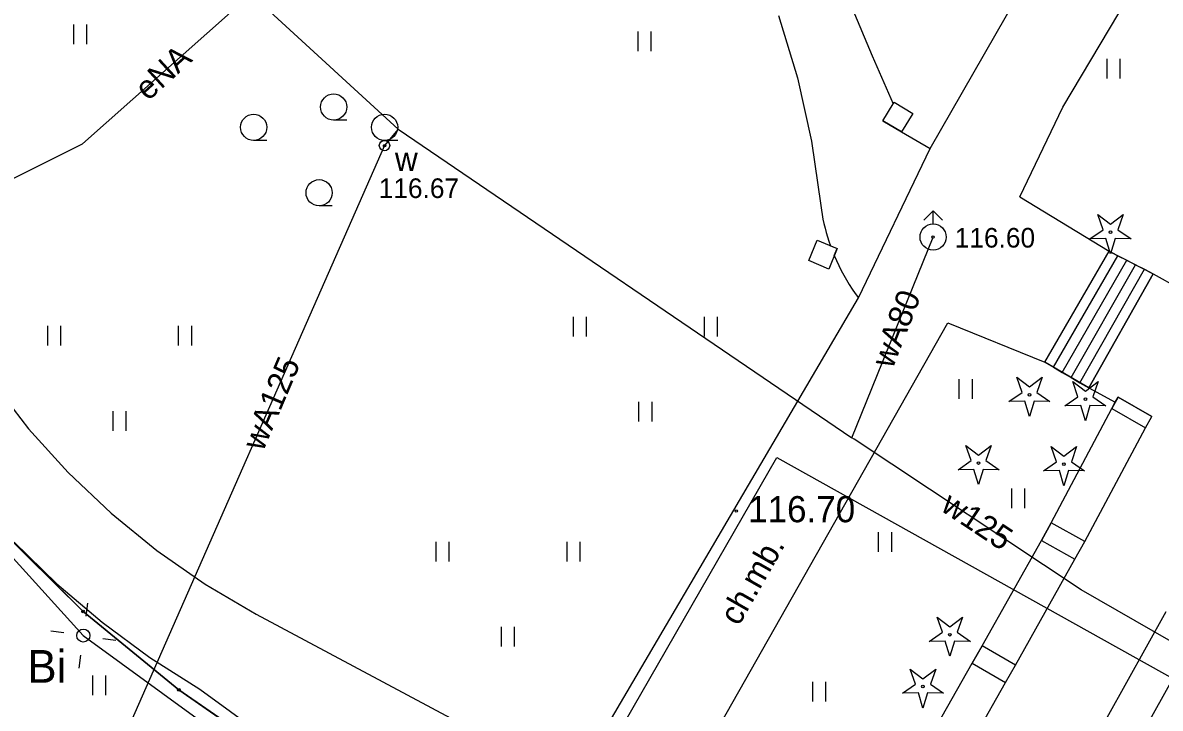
# Model space of a CAD drawing. Extents: x 6434771 to 6436222, y 5663454 to 5664782.
# Drawn here: x 6435344.15 to 6435387.58, y 5664127.94 to 5664154.13 of the extents above; entities that cross this region are included whole.
import ezdxf

# ---------------------------------------------------------------- set-up
doc = ezdxf.new("R2010")
doc.units = 0
for name, color, linetype in [('Warstwa 1', 7, 'Continuous'), ('Warstwa 10', 7, 'Continuous'), ('Warstwa 12', 7, 'Continuous'), ('Warstwa 13', 7, 'Continuous'), ('Warstwa 2', 7, 'Continuous'), ('Warstwa 25', 7, 'Continuous'), ('Warstwa 36', 7, 'Continuous'), ('Warstwa 4', 7, 'Continuous'), ('Warstwa 5', 7, 'Continuous'), ('Warstwa 6', 7, 'Continuous'), ('Warstwa 9', 7, 'Continuous')]:
    doc.layers.add(name, color=color, linetype=linetype)

msp = doc.modelspace()

# ---------------------------------------------------------------- linework, layer by layer
at = {"layer": 'Warstwa 1'}
for p, q in [((6435343.09, 5664134.96), (6435346.45, 5664131.64)), ((6435343.09, 5664134.96), (6435346.45, 5664131.64)), ((6435346.45, 5664131.64), (6435350.11, 5664128.65)), ((6435346.45, 5664131.64), (6435350.11, 5664128.65)), ((6435350.11, 5664128.65), (6435358.36, 5664122.94)), ((6435350.11, 5664128.65), (6435358.36, 5664122.94))]:
    msp.add_line(p, q, dxfattribs=at)
for points in [[(6435377.422, 5664151.089), (6435378.137, 5664150.661), (6435377.699, 5664149.956), (6435376.994, 5664150.385)], [(6435374.478, 5664145.825), (6435375.245, 5664145.505), (6435374.925, 5664144.719), (6435374.169, 5664145.048)], [(6435385.73, 5664139.392), (6435387.021, 5664138.656), (6435387.268, 5664139.09), (6435385.977, 5664139.826)], [(6435383.043, 5664134.354), (6435384.326, 5664133.642), (6435384.708, 5664134.315), (6435383.42, 5664135.028)], [(6435380.403, 5664129.664), (6435381.672, 5664128.929), (6435382.055, 5664129.59), (6435380.783, 5664130.329)]]:
    msp.add_lwpolyline(points, close=True, dxfattribs=at)
at = {"layer": 'Warstwa 10'}
for points in [[(6435384.898, 5664145.874), (6435385.4, 5664146.221), (6435385.198, 5664146.797), (6435385.683, 5664146.427), (6435386.168, 5664146.797), (6435385.966, 5664146.221), (6435386.468, 5664145.874), (6435385.858, 5664145.888), (6435385.683, 5664145.304), (6435385.508, 5664145.888)], [(6435381.803, 5664139.662), (6435382.305, 5664140.009), (6435382.103, 5664140.585), (6435382.588, 5664140.215), (6435383.073, 5664140.585), (6435382.871, 5664140.009), (6435383.373, 5664139.662), (6435382.763, 5664139.676), (6435382.588, 5664139.092), (6435382.413, 5664139.676)], [(6435383.941, 5664139.496), (6435384.443, 5664139.843), (6435384.241, 5664140.419), (6435384.726, 5664140.049), (6435385.211, 5664140.419), (6435385.009, 5664139.843), (6435385.511, 5664139.496), (6435384.901, 5664139.51), (6435384.726, 5664138.926), (6435384.551, 5664139.51)], [(6435379.861, 5664137.055), (6435380.363, 5664137.402), (6435380.161, 5664137.978), (6435380.646, 5664137.608), (6435381.131, 5664137.978), (6435380.929, 5664137.402), (6435381.431, 5664137.055), (6435380.821, 5664137.069), (6435380.646, 5664136.485), (6435380.471, 5664137.069)], [(6435383.121, 5664137.015), (6435383.623, 5664137.362), (6435383.421, 5664137.938), (6435383.906, 5664137.568), (6435384.391, 5664137.938), (6435384.189, 5664137.362), (6435384.691, 5664137.015), (6435384.081, 5664137.029), (6435383.906, 5664136.445), (6435383.731, 5664137.029)], [(6435378.762, 5664130.498), (6435379.264, 5664130.845), (6435379.062, 5664131.421), (6435379.547, 5664131.051), (6435380.032, 5664131.421), (6435379.83, 5664130.845), (6435380.332, 5664130.498), (6435379.722, 5664130.512), (6435379.547, 5664129.928), (6435379.372, 5664130.512)], [(6435377.738, 5664128.52), (6435378.24, 5664128.867), (6435378.038, 5664129.443), (6435378.523, 5664129.073), (6435379.008, 5664129.443), (6435378.806, 5664128.867), (6435379.308, 5664128.52), (6435378.698, 5664128.534), (6435378.523, 5664127.95), (6435378.348, 5664128.534)]]:
    msp.add_lwpolyline(points, close=True, dxfattribs=at)
for centre in [(6435385.683, 5664146.129), (6435382.588, 5664139.917), (6435384.726, 5664139.751), (6435380.646, 5664137.31), (6435383.906, 5664137.27), (6435379.547, 5664130.753), (6435378.523, 5664128.775)]:
    msp.add_circle(centre, 0.05, dxfattribs=at)
at = {"layer": 'Warstwa 12'}
for points in [[(6435333.412, 5664142.997), (6435346.431, 5664149.504), (6435358.744, 5664160.446), (6435359.334, 5664165.753)], [(6435348.686, 5664159.057), (6435358.479, 5664150.058), (6435375.806, 5664138.279)], [(6435332.32, 5664153.76), (6435335.55, 5664146.09), (6435339.27, 5664138.64), (6435346.46, 5664130.72), (6435353.99, 5664125.24), (6435358.32, 5664122.2), (6435359.57, 5664120.67), (6435360.27, 5664119.14), (6435360.16, 5664117.38), (6435358.84, 5664115.16), (6435354.38, 5664107.09), (6435351.11, 5664101.02), (6435349.65, 5664098.53), (6435348.44, 5664096.17), (6435346.97, 5664093.61), (6435343.46, 5664087.35)], [(6435358.479, 5664150.058), (6435357.961, 5664149.434), (6435347.592, 5664125.86)], [(6435375.806, 5664138.279), (6435378.91, 5664145.941)], [(6435391.44, 5664128.52), (6435384.57, 5664132.47), (6435375.897, 5664138.217), (6435375.806, 5664138.279)], [(6435364.59, 5664061.14), (6435352.7, 5664067.15), (6435338.38, 5664075.89), (6435349.33, 5664096.43), (6435372.94, 5664137.52), (6435389.39, 5664128.34), (6435391.31, 5664125.38), (6435397.37, 5664121.437)]]:
    msp.add_lwpolyline(points, dxfattribs=at)
for centre in [(6435346.45, 5664131.64), (6435350.11, 5664128.65)]:
    msp.add_circle(centre, 0.05, dxfattribs=at)
at = {"layer": 'Warstwa 2'}
msp.add_circle((6435346.46, 5664130.72), 0.25, dxfattribs=at)
at = {"layer": 'Warstwa 25'}
msp.add_circle((6435371.396, 5664135.473), 0.045, dxfattribs=at)
at = {"layer": 'Warstwa 36'}
for p, q in [((6435383.509, 5664140.971), (6435385.97, 5664145.228)), ((6435383.844, 5664140.773), (6435386.306, 5664145.056)), ((6435384.18, 5664140.575), (6435386.642, 5664144.884)), ((6435384.515, 5664140.377), (6435386.978, 5664144.712))]:
    msp.add_line(p, q, dxfattribs=at)
msp.add_lwpolyline([(6435384.851, 5664140.179), (6435383.173, 5664141.169), (6435385.634, 5664145.4), (6435387.314, 5664144.54)], close=True, dxfattribs=at)
at = {"layer": 'Warstwa 4'}
for points in [[(6435378.556, 5664146.587), (6435378.91, 5664146.941)], [(6435379.264, 5664146.587), (6435378.91, 5664146.941)], [(6435378.91, 5664146.441), (6435378.91, 5664146.941)], [(6435346.565, 5664131.463), (6435346.635, 5664131.958)], [(6435345.717, 5664130.825), (6435345.222, 5664130.895)], [(6435347.203, 5664130.615), (6435347.698, 5664130.545)], [(6435346.355, 5664129.977), (6435346.285, 5664129.482)]]:
    msp.add_lwpolyline(points, dxfattribs=at)
for centre, radius in [((6435357.961, 5664149.434), 0.2), ((6435378.91, 5664145.941), 0.5)]:
    msp.add_circle(centre, radius, dxfattribs=at)
at = {"layer": 'Warstwa 5'}
for p, q in [((6435383.87, 5664150.901), (6435394.221, 5664168.337)), ((6435378.801, 5664149.323), (6435384.685, 5664159.612)), ((6435375.811, 5664154.707), (6435376.585, 5664152.862)), ((6435373.01, 5664154.402), (6435373.728, 5664152.026)), ((6435346.097, 5664153.303), (6435346.097, 5664154.053)), ((6435346.597, 5664153.303), (6435346.597, 5664154.053)), ((6435367.65, 5664153.043), (6435367.65, 5664153.793)), ((6435368.15, 5664153.043), (6435368.15, 5664153.793)), ((6435376.585, 5664152.862), (6435377.385, 5664151.029)), ((6435385.556, 5664151.996), (6435385.556, 5664152.746)), ((6435386.056, 5664151.996), (6435386.056, 5664152.746)), ((6435373.728, 5664152.026), (6435374.264, 5664149.601)), ((6435376.994, 5664150.385), (6435377.385, 5664151.029)), ((6435382.219, 5664147.481), (6435383.87, 5664150.901)), ((6435376.994, 5664150.385), (6435377.699, 5664149.956)), ((6435377.699, 5664149.956), (6435378.801, 5664149.323)), ((6435374.264, 5664149.601), (6435374.617, 5664147.144)), ((6435382.219, 5664147.481), (6435385.634, 5664145.4)), ((6435374.617, 5664147.144), (6435374.642, 5664146.971)), ((6435374.642, 5664146.971), (6435374.672, 5664146.798)), ((6435374.672, 5664146.798), (6435374.705, 5664146.625)), ((6435374.705, 5664146.625), (6435374.742, 5664146.454)), ((6435374.742, 5664146.454), (6435374.783, 5664146.284)), ((6435374.783, 5664146.284), (6435374.829, 5664146.114)), ((6435374.829, 5664146.114), (6435374.878, 5664145.946)), ((6435374.878, 5664145.946), (6435374.931, 5664145.779)), ((6435374.931, 5664145.779), (6435374.988, 5664145.612)), ((6435374.988, 5664145.612), (6435375.245, 5664145.505)), ((6435375.134, 5664145.234), (6435375.245, 5664145.505)), ((6435375.134, 5664145.234), (6435375.217, 5664145.043)), ((6435385.634, 5664145.4), (6435385.97, 5664145.228)), ((6435385.97, 5664145.228), (6435386.306, 5664145.056)), ((6435375.217, 5664145.043), (6435375.305, 5664144.855)), ((6435375.305, 5664144.855), (6435375.398, 5664144.669)), ((6435375.398, 5664144.669), (6435375.496, 5664144.486)), ((6435386.306, 5664145.056), (6435386.642, 5664144.884)), ((6435386.642, 5664144.884), (6435386.978, 5664144.712)), ((6435386.978, 5664144.712), (6435387.314, 5664144.54)), ((6435375.496, 5664144.486), (6435375.599, 5664144.305)), ((6435375.599, 5664144.305), (6435375.708, 5664144.128)), ((6435387.314, 5664144.54), (6435388.325, 5664143.981)), ((6435375.708, 5664144.128), (6435375.821, 5664143.954)), ((6435375.821, 5664143.954), (6435375.939, 5664143.782)), ((6435365.176, 5664125.077), (6435376.062, 5664143.615)), ((6435375.939, 5664143.782), (6435376.062, 5664143.615)), ((6435345.1, 5664141.794), (6435345.1, 5664142.544)), ((6435345.6, 5664141.794), (6435345.6, 5664142.544)), ((6435350.1, 5664141.794), (6435350.1, 5664142.544)), ((6435350.6, 5664141.794), (6435350.6, 5664142.544)), ((6435362.611, 5664112.937), (6435379.471, 5664142.664)), ((6435365.177, 5664142.146), (6435365.177, 5664142.896)), ((6435365.677, 5664142.146), (6435365.677, 5664142.896)), ((6435370.177, 5664142.146), (6435370.177, 5664142.896)), ((6435370.677, 5664142.146), (6435370.677, 5664142.896)), ((6435379.471, 5664142.664), (6435383.173, 5664141.169)), ((6435383.173, 5664141.169), (6435383.509, 5664140.971)), ((6435383.509, 5664140.971), (6435383.844, 5664140.773)), ((6435383.844, 5664140.773), (6435384.18, 5664140.575)), ((6435342.985, 5664140.395), (6435344.371, 5664138.618)), ((6435379.909, 5664139.758), (6435379.909, 5664140.508)), ((6435380.409, 5664139.758), (6435380.409, 5664140.508)), ((6435384.18, 5664140.575), (6435384.515, 5664140.377)), ((6435384.515, 5664140.377), (6435384.851, 5664140.179)), ((6435384.851, 5664140.179), (6435385.865, 5664139.629)), ((6435367.677, 5664138.896), (6435367.677, 5664139.646)), ((6435368.177, 5664138.896), (6435368.177, 5664139.646)), ((6435385.73, 5664139.392), (6435385.865, 5664139.629)), ((6435347.6, 5664138.544), (6435347.6, 5664139.294)), ((6435348.1, 5664138.544), (6435348.1, 5664139.294)), ((6435383.42, 5664135.028), (6435385.73, 5664139.392)), ((6435344.371, 5664138.618), (6435345.886, 5664136.949)), ((6435345.886, 5664136.949), (6435347.521, 5664135.398)), ((6435381.919, 5664135.583), (6435381.919, 5664136.333)), ((6435382.419, 5664135.583), (6435382.419, 5664136.333)), ((6435347.521, 5664135.398), (6435349.268, 5664133.973)), ((6435383.043, 5664134.354), (6435383.42, 5664135.028)), ((6435343.824, 5664134.285), (6435345.447, 5664132.702)), ((6435359.931, 5664133.553), (6435359.931, 5664134.303)), ((6435360.431, 5664133.553), (6435360.431, 5664134.303)), ((6435364.931, 5664133.553), (6435364.931, 5664134.303)), ((6435365.431, 5664133.553), (6435365.431, 5664134.303)), ((6435376.828, 5664133.923), (6435376.828, 5664134.673)), ((6435377.328, 5664133.923), (6435377.328, 5664134.673)), ((6435380.783, 5664130.329), (6435383.043, 5664134.354)), ((6435349.268, 5664133.973), (6435351.116, 5664132.683)), ((6435345.447, 5664132.702), (6435347.174, 5664131.234)), ((6435351.116, 5664132.683), (6435353.055, 5664131.533)), ((6435347.174, 5664131.234), (6435348.998, 5664129.888)), ((6435353.055, 5664131.533), (6435365.176, 5664125.077)), ((6435362.431, 5664130.303), (6435362.431, 5664131.053)), ((6435362.931, 5664130.303), (6435362.931, 5664131.053)), ((6435386.83, 5664126.858), (6435389.074, 5664130.897)), ((6435380.403, 5664129.664), (6435380.783, 5664130.329)), ((6435348.998, 5664129.888), (6435350.91, 5664128.669)), ((6435378.093, 5664125.598), (6435380.403, 5664129.664)), ((6435346.819, 5664128.447), (6435346.819, 5664129.197)), ((6435347.319, 5664128.447), (6435347.319, 5664129.197)), ((6435350.91, 5664128.669), (6435358.742, 5664123.014)), ((6435374.317, 5664128.204), (6435374.317, 5664128.954)), ((6435374.817, 5664128.204), (6435374.817, 5664128.954))]:
    msp.add_line(p, q, dxfattribs=at)
at = {"layer": 'Warstwa 6'}
for p, q in [((6435356.519, 5664150.408), (6435356.019, 5664150.408)), ((6435353.464, 5664149.633), (6435352.964, 5664149.633)), ((6435358.464, 5664149.633), (6435357.964, 5664149.633)), ((6435355.964, 5664147.133), (6435355.464, 5664147.133))]:
    msp.add_line(p, q, dxfattribs=at)
for points in [[(6435505.839, 5664297.445), (6435453.652, 5664270.705), (6435421.317, 5664253.985), (6435361.007, 5664222.882), (6435318.688, 5664200.772), (6435313.572, 5664197.814), (6435274.162, 5664172.249), (6435270.202, 5664169.787), (6435280.52, 5664163.67), (6435281.9, 5664166), (6435298.18, 5664159.59), (6435302.54, 5664158.4), (6435305.88, 5664157.68), (6435308.29, 5664157.51), (6435327.38, 5664158.24), (6435332.24, 5664155.5), (6435334.23, 5664151.44), (6435337.85, 5664142.17), (6435340.1, 5664138.72), (6435343.09, 5664134.96), (6435346.45, 5664131.64), (6435350.11, 5664128.65), (6435358.36, 5664122.94)], [(6435358.36, 5664122.94), (6435350.11, 5664128.65), (6435346.45, 5664131.64), (6435343.09, 5664134.96)]]:
    msp.add_lwpolyline(points, dxfattribs=at)
for centre, radius in [((6435356.019, 5664150.908), 0.5), ((6435352.964, 5664150.133), 0.5), ((6435357.964, 5664150.133), 0.5), ((6435357.961, 5664149.434), 0.045), ((6435355.464, 5664147.633), 0.5), ((6435378.91, 5664145.941), 0.045)]:
    msp.add_circle(centre, radius, dxfattribs=at)
at = {"layer": 'Warstwa 9'}
for p, q in [((6435383.87, 5664150.901), (6435394.221, 5664168.337)), ((6435378.801, 5664149.323), (6435384.685, 5664159.612)), ((6435375.811, 5664154.707), (6435376.585, 5664152.862)), ((6435373.01, 5664154.402), (6435373.728, 5664152.026)), ((6435376.585, 5664152.862), (6435377.385, 5664151.029)), ((6435373.728, 5664152.026), (6435374.264, 5664149.601)), ((6435376.994, 5664150.385), (6435377.385, 5664151.029)), ((6435382.219, 5664147.481), (6435383.87, 5664150.901)), ((6435376.994, 5664150.385), (6435377.699, 5664149.956)), ((6435377.699, 5664149.956), (6435378.801, 5664149.323)), ((6435374.264, 5664149.601), (6435374.617, 5664147.144)), ((6435376.062, 5664143.615), (6435378.801, 5664149.323)), ((6435376.062, 5664143.615), (6435378.801, 5664149.323)), ((6435382.219, 5664147.481), (6435385.634, 5664145.4)), ((6435374.617, 5664147.144), (6435374.642, 5664146.971)), ((6435374.642, 5664146.971), (6435374.672, 5664146.798)), ((6435374.672, 5664146.798), (6435374.705, 5664146.625)), ((6435374.705, 5664146.625), (6435374.742, 5664146.454)), ((6435374.742, 5664146.454), (6435374.783, 5664146.284)), ((6435374.783, 5664146.284), (6435374.829, 5664146.114)), ((6435374.829, 5664146.114), (6435374.878, 5664145.946)), ((6435374.878, 5664145.946), (6435374.931, 5664145.779)), ((6435374.931, 5664145.779), (6435374.988, 5664145.612)), ((6435374.988, 5664145.612), (6435375.245, 5664145.505)), ((6435375.134, 5664145.234), (6435375.245, 5664145.505)), ((6435375.134, 5664145.234), (6435375.217, 5664145.043)), ((6435383.173, 5664141.169), (6435385.634, 5664145.4)), ((6435375.217, 5664145.043), (6435375.305, 5664144.855)), ((6435375.305, 5664144.855), (6435375.398, 5664144.669)), ((6435375.398, 5664144.669), (6435375.496, 5664144.486)), ((6435375.496, 5664144.486), (6435375.599, 5664144.305)), ((6435375.599, 5664144.305), (6435375.708, 5664144.128)), ((6435384.851, 5664140.179), (6435387.314, 5664144.54)), ((6435387.314, 5664144.54), (6435388.325, 5664143.981)), ((6435375.708, 5664144.128), (6435375.821, 5664143.954)), ((6435375.821, 5664143.954), (6435375.939, 5664143.782)), ((6435365.176, 5664125.077), (6435376.062, 5664143.615)), ((6435375.939, 5664143.782), (6435376.062, 5664143.615)), ((6435362.611, 5664112.937), (6435379.471, 5664142.664)), ((6435379.471, 5664142.664), (6435383.173, 5664141.169)), ((6435342.985, 5664140.395), (6435344.371, 5664138.618)), ((6435384.851, 5664140.179), (6435385.865, 5664139.629)), ((6435385.865, 5664139.629), (6435385.977, 5664139.826)), ((6435385.977, 5664139.826), (6435387.268, 5664139.09)), ((6435387.021, 5664138.656), (6435387.268, 5664139.09)), ((6435344.371, 5664138.618), (6435345.886, 5664136.949)), ((6435384.708, 5664134.315), (6435387.021, 5664138.656)), ((6435345.886, 5664136.949), (6435347.521, 5664135.398)), ((6435347.521, 5664135.398), (6435349.268, 5664133.973)), ((6435343.824, 5664134.285), (6435345.447, 5664132.702)), ((6435384.326, 5664133.642), (6435384.708, 5664134.315)), ((6435349.268, 5664133.973), (6435351.116, 5664132.683)), ((6435382.055, 5664129.59), (6435384.326, 5664133.642)), ((6435345.447, 5664132.702), (6435347.174, 5664131.234)), ((6435351.116, 5664132.683), (6435353.055, 5664131.533)), ((6435385.555, 5664127.596), (6435387.806, 5664131.641)), ((6435347.174, 5664131.234), (6435348.998, 5664129.888)), ((6435353.055, 5664131.533), (6435365.176, 5664125.077)), ((6435348.998, 5664129.888), (6435350.91, 5664128.669)), ((6435381.672, 5664128.929), (6435382.055, 5664129.59)), ((6435350.91, 5664128.669), (6435358.742, 5664123.014)), ((6435379.376, 5664124.887), (6435381.672, 5664128.929))]:
    msp.add_line(p, q, dxfattribs=at)

# ---------------------------------------------------------------- texts
at = {"layer": 'Warstwa 13'}
for s, rotation, p in [('eNA', 42.3187, (6435348.933, 5664151.112)), ('wA80', 68.6346, (6435377.361, 5664140.88)), ('wA125', 66.9501, (6435353.321, 5664137.723)), ('w125', 326.4714, (6435379.152, 5664135.521))]:
    msp.add_text(s, height=0.9, rotation=rotation, dxfattribs=at).set_placement(p)
at = {"layer": 'Warstwa 2'}
msp.add_text('Bi', height=1.25, dxfattribs=at).set_placement((6435344.325, 5664128.918))
at = {"layer": 'Warstwa 25'}
msp.add_text('116.70', height=1, dxfattribs=at).set_placement((6435371.845, 5664135.048))
at = {"layer": 'Warstwa 5'}
msp.add_text('w', height=0.9, dxfattribs=at).set_placement((6435358.36, 5664148.47))
at = {"layer": 'Warstwa 6'}
for s, p in [('116.67', (6435357.741, 5664147.432)), ('116.60', (6435379.737, 5664145.539))]:
    msp.add_text(s, height=0.75, dxfattribs=at).set_placement(p)
at = {"layer": 'Warstwa 9'}
msp.add_text('ch.mb.', height=0.9, rotation=60.2694, dxfattribs=at).set_placement((6435371.487, 5664131.054))

doc.saveas('drawing.dxf')
